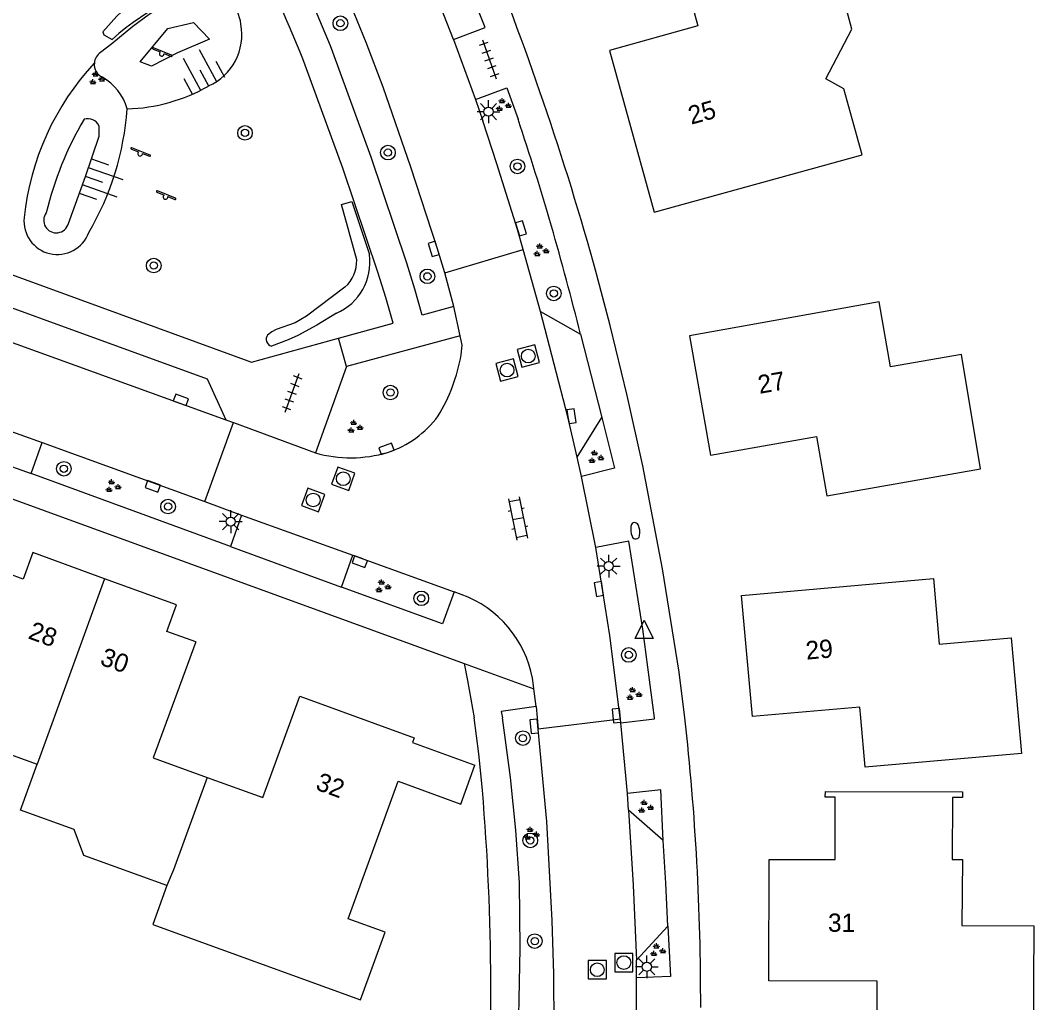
# Model space of a CAD drawing. Extents: x 137999 to 141000, y 397500 to 400501.
# Drawn here: x 138891.8 to 138947.3, y 399984.4 to 400038.2 of the extents above; entities that cross this region are included whole.
import ezdxf

# ---------------------------------------------------------------- set-up
doc = ezdxf.new("R2010")
doc.units = 0
for name, color, linetype in [('gg-afsc-hekwerk', 7, 'Continuous'), ('gg-anno-huisnummerreeks BGT', 7, 'Continuous'), ('gg-bbg-gedigitaliseerde bebouwing', 7, 'Continuous'), ('gg-bbg-hoofdgebouw', 7, 'Continuous'), ('gg-bbg-tussenscheiding', 7, 'Continuous'), ('gg-knt-bovenkant onderkant talud', 7, 'Continuous'), ('gg-knt-verharding', 7, 'Continuous'), ('gg-knt-verharding nz', 7, 'Continuous'), ('gt-grn-groengrens', 7, 'Continuous'), ('gt-grn-weggrens', 7, 'Continuous'), ('gt-symb-boom', 7, 'Continuous'), ('gt-symb-brandkraan', 7, 'Continuous'), ('gt-symb-groenvak', 7, 'Continuous'), ('gt-symb-klinker verharding', 7, 'Continuous'), ('gt-symb-kolk', 7, 'Continuous'), ('gt-symb-lichtmast', 7, 'Continuous'), ('gt-symb-rioolschacht', 7, 'Continuous'), ('gt-symb-speelvoorziening', 7, 'Continuous'), ('gt-symb-talud symbool', 7, 'Continuous'), ('gt-symb-tegel verharding', 7, 'Continuous'), ('gt-symb-waterafsluiter', 7, 'Continuous')]:
    doc.layers.add(name, color=color, linetype=linetype)

# ---------------------------------------------------------------- blocks, each defined once
blk = doc.blocks.new('gt0-GRVAK')
at = {"layer": 'gt-symb-groenvak'}
for p, q in [((-0.11, 0.189), (-0.228, 0.24)), ((-0.182, 0.153), (0.088, 0.153)), ((-0.091, 0.211), (-0.156, 0.322)), ((-0.047, 0.214), (-0.047, 0.393)), ((-0.004, 0.211), (0.061, 0.322)), ((0.015, 0.189), (0.133, 0.24)), ((0.262, -0.052), (0.197, 0.059)), ((0.305, -0.049), (0.305, 0.13)), ((0.349, -0.052), (0.414, 0.059)), ((-0.245, -0.228), (-0.363, -0.177)), ((-0.318, -0.264), (-0.047, -0.264)), ((-0.226, -0.206), (-0.291, -0.095)), ((-0.183, -0.203), (-0.183, -0.024)), ((-0.139, -0.206), (-0.074, -0.095)), ((-0.12, -0.228), (-0.002, -0.177)), ((0.243, -0.074), (0.125, -0.023)), ((0.17, -0.11), (0.441, -0.11)), ((0.368, -0.074), (0.486, -0.023))]:
    blk.add_line(p, q, dxfattribs=at)
blk = doc.blocks.new('gt0-LMAST')
at = {"layer": 'gt-symb-lichtmast'}
for p, q in [((-0.005, 0.246), (-0.005, 0.621)), ((-0.182, 0.173), (-0.447, 0.438)), ((0.172, 0.173), (0.437, 0.438)), ((-0.255, -0.004), (-0.63, -0.004)), ((-0.182, -0.181), (-0.447, -0.446)), ((-0.005, -0.254), (-0.005, -0.629)), ((0.437, -0.446), (0.172, -0.181)), ((0.245, -0.004), (0.62, -0.004))]:
    blk.add_line(p, q, dxfattribs=at)
blk.add_circle((-0.005, -0.004), 0.25, dxfattribs=at)
blk = doc.blocks.new('gt0-RS')
at = {"layer": 'gt-symb-rioolschacht'}
blk.add_lwpolyline([(-0.5, -0.5), (0.5, -0.5), (0.5, 0.5), (-0.5, 0.5)], close=True, dxfattribs=at)
blk.add_circle((0, 0), 0.375, dxfattribs=at)
blk = doc.blocks.new('gt0-KOLK')
at = {"layer": 'gt-symb-kolk'}
blk.add_lwpolyline([(0, 0), (0.375, 0), (0.375, 0.4), (-0.375, 0.4), (-0.375, 0), (0, 0)], dxfattribs=at)
blk = doc.blocks.new('gt0-BOOM')
at = {"layer": 'gt-symb-boom'}
for radius in [0.4, 0.2]:
    blk.add_circle((0, 0), radius, dxfattribs=at)
blk = doc.blocks.new('gt0-BR')
at = {"layer": 'gt-symb-brandkraan'}
for centre, radius, start, end in [((-0.244, 0), 0.206, 107.5669, 252.4331), ((0.599, -2.664), 3, 106.892, 107.5669), ((0, -0.691), 0.938, 73.108, 106.892), ((-0.599, -2.664), 3, 72.4331, 73.108), ((0.244, 0), 0.206, 287.567, 72.4331), ((0.599, 2.664), 3, 252.4331, 253.108), ((0, 0.691), 0.938, 253.108, 286.8921), ((-0.599, 2.664), 3, 286.8921, 287.567)]:
    blk.add_arc(centre, radius, start, end, dxfattribs=at)
blk = doc.blocks.new('gt0-WAFSL')
at = {"layer": 'gt-symb-waterafsluiter'}
for p, q in [((-0.5, -0.333), (0, 0.667)), ((0, 0.667), (0.5, -0.333)), ((0.5, -0.333), (-0.5, -0.333))]:
    blk.add_line(p, q, dxfattribs=at)
blk = doc.blocks.new('gt0-TEG1')
at = {"layer": 'gt-symb-tegel verharding'}
for p, q in [((-1.125, 0), (1.125, 0)), ((-0.9, -0.25), (-0.9, 0.25)), ((-0.45, -0.25), (-0.45, 0.25)), ((0, -0.25), (0, 0.25)), ((0.45, -0.25), (0.45, 0.25)), ((0.9, -0.25), (0.9, 0.25))]:
    blk.add_line(p, q, dxfattribs=at)
blk = doc.blocks.new('gt0-KL1')
at = {"layer": 'gt-symb-klinker verharding'}
for p, q in [((-1.15, 0.3), (1.15, 0.3)), ((-1, -0.3), (-1, 0.3)), ((-0.5, 0.3), (-0.5, 0.45)), ((0, -0.3), (0, 0.3)), ((0.5, 0.3), (0.5, 0.45)), ((1, -0.3), (1, 0.3)), ((-1.15, -0.3), (1.15, -0.3)), ((-0.5, -0.45), (-0.5, -0.3)), ((0.5, -0.45), (0.5, -0.3))]:
    blk.add_line(p, q, dxfattribs=at)
blk = doc.blocks.new('gt0-TALUD_1')
at = {"layer": 'gt-symb-talud symbool'}
for p, q in [((-1, -1), (-1, 0)), ((-0.5, -2), (-0.5, 0)), ((0, -1), (0, 0)), ((0.5, -2), (0.5, 0)), ((1, -1), (1, 0))]:
    blk.add_line(p, q, dxfattribs=at)
blk = doc.blocks.new('gt0-SV')
at = {"layer": 'gt-symb-speelvoorziening'}
for p, q in [((-0.477, 0.255), (-0.08, 0.096)), ((0.542, -0.076), (-0.449, 0.324)), ((0.125, 0.014), (0.515, -0.143))]:
    blk.add_line(p, q, dxfattribs=at)
for centre, radius, start, end in [((-0.466, 0.291), 0.0369, 63.6251, 252.6602), ((-0.002, -0.005), 0.128, 127.6866, 8.5986), ((0.531, -0.111), 0.0363, 243.5085, 72.5436)]:
    blk.add_arc(centre, radius, start, end, dxfattribs=at)

msp = doc.modelspace()

# ---------------------------------------------------------------- linework, layer by layer
at = {"layer": 'gg-afsc-hekwerk'}
msp.add_line((138916.285, 400002.041), (138916.654, 400000), dxfattribs=at)
msp.add_lwpolyline([(138917.107, 399996.033), (138916.917, 399998.021), (138916.654, 400000)], dxfattribs=at)
msp.add_arc((138787.793, 399985.157), 129.771, 355.53092, 4.80759, dxfattribs=at)
at = {"layer": 'gg-bbg-gedigitaliseerde bebouwing'}
msp.add_line((138887.342, 399999.428), (138892.763, 399997.457), dxfattribs=at)
for points in [[(138899.851, 399990.819), (138895.322, 399992.461), (138894.782, 399993.881), (138891.849, 399994.951), (138892.763, 399997.457)], [(138909.759, 399989.003), (138912.506, 399996.527), (138915.927, 399995.279), (138916.699, 399997.396)], [(138899.851, 399990.819), (138899.09, 399988.698), (138910.442, 399984.572), (138911.785, 399988.267), (138909.759, 399989.003)]]:
    msp.add_lwpolyline(points, dxfattribs=at)
at = {"layer": 'gg-bbg-hoofdgebouw'}
msp.add_line((138913.279, 399998.644), (138916.699, 399997.396), dxfattribs=at)
for points in [[(138937.302, 400037.664), (138936.774, 400039.667), (138939.129, 400040.318), (138937.802, 400044.965), (138927.95, 400041.234), (138928.882, 400037.85), (138924.059, 400036.505), (138926.495, 400027.658), (138937.863, 400030.787), (138936.871, 400034.393), (138935.878, 400034.952), (138937.302, 400037.664)], [(138928.428, 400020.889), (138929.578, 400014.365), (138935.369, 400015.386), (138935.942, 400012.136), (138944.333, 400013.615), (138943.294, 400019.869), (138939.428, 400019.2), (138938.794, 400022.744), (138928.428, 400020.889)], [(138896.451, 400007.601), (138892.527, 400009.031), (138892, 400007.585), (138890.413, 400008.163)], [(138901.429, 400004.149), (138899.851, 400004.724), (138900.378, 400006.17), (138896.451, 400007.601)], [(138937.798, 400000), (138937.746, 400000.585), (138931.869, 400000.06), (138931.278, 400006.679), (138941.766, 400007.615), (138942.086, 400004.029), (138946.01, 400004.362), (138946.585, 399998.041), (138938.04, 399997.298), (138937.798, 400000)], [(138901.429, 400004.149), (138899.111, 399997.799), (138902.058, 399996.731)], [(138902.058, 399996.731), (138905.1, 399995.628), (138907.124, 400001.171), (138913.372, 399998.898), (138913.279, 399998.644)], [(138932.794, 399992.25), (138936.387, 399992.245), (138936.397, 399995.657), (138935.856, 399995.658), (138935.857, 399995.958), (138943.357, 399995.941), (138943.357, 399995.641), (138942.806, 399995.642), (138942.798, 399992.237), (138943.349, 399992.236)], [(138943.349, 399992.236), (138943.322, 399988.631), (138947.251, 399988.624), (138947.221, 399982.288), (138938.674, 399982.324), (138938.695, 399985.585), (138932.765, 399985.611), (138932.794, 399992.25)]]:
    msp.add_lwpolyline(points, dxfattribs=at)
at = {"layer": 'gg-bbg-tussenscheiding'}
msp.add_line((138896.451, 400007.601), (138892.763, 399997.457), dxfattribs=at)
msp.add_lwpolyline([(138902.058, 399996.731), (138900.214, 399991.671), (138899.851, 399990.819)], dxfattribs=at)
at = {"layer": 'gg-knt-bovenkant onderkant talud'}
for points in [[(138902.066, 400039.846), (138900.943, 400039.54), (138900.504, 400039.387), (138899.913, 400039.117), (138898.888, 400038.476), (138897.988, 400037.81), (138896.838, 400036.855), (138896.229, 400036.388)], [(138899.022, 400035.646), (138898.401, 400035.876), (138899.903, 400037.696), (138901.318, 400038.037), (138902.18, 400037.122), (138900.441, 400036.364), (138899.022, 400035.646)], [(138894.469, 400027.036), (138895.41, 400029.615), (138896.152, 400031.815), (138896.146, 400032.367)]]:
    msp.add_lwpolyline(points, dxfattribs=at)
for centre, radius, start, end in [((138901.754, 400037.712), 2.157, 5.8518, 81.6714), ((138900.887, 400037.359), 3.066, 293.9541, 10.7768), ((138896.664, 400035.742), 0.779, 123.9542, 174.4144), ((138906.643, 400025.841), 14.669, 137.1452, 174.072), ((138896.662, 400035.736), 0.777, 173.9469, 244.6575), ((138894.987, 400032.595), 2.784, 14.8161, 61.1723), ((138897.426, 400042.765), 9.462, 271.5266, 299.8266), ((138882.374, 400034.338), 15.339, 329.4243, 356.1444), ((138911.472, 400023.23), 18.736, 149.5145, 166.4547), ((138895.536, 400032.105), 0.664, 23.2674, 108.3934), ((138893.806, 400027.209), 0.685, 143.3287, 345.3708), ((138893.867, 400027.165), 1.825, 173.9889, 339.8417)]:
    msp.add_arc(centre, radius, start, end, dxfattribs=at)
at = {"layer": 'gg-knt-verharding'}
for p, q in [((138915.535, 400037.093), (138916.731, 400033.827)), ((138916.731, 400033.827), (138917.13, 400032.651)), ((138915.049, 400024.328), (138919.331, 400025.622)), ((138920.281, 400022.224), (138919.331, 400025.622)), ((138915.545, 400022.491), (138915.049, 400024.328)), ((138915.899, 400020.899), (138915.545, 400022.491)), ((138920.281, 400022.224), (138922.467, 400020.977)), ((138915.899, 400020.899), (138909.671, 400019.213)), ((138922.467, 400020.977), (138923.633, 400016.432)), ((138909.671, 400019.213), (138907.974, 400014.487)), ((138887.011, 400017.242), (138893.029, 400015.048)), ((138901.921, 400011.828), (138903.491, 400016.141)), ((138903.073, 400016.295), (138903.491, 400016.141)), ((138903.491, 400016.141), (138907.974, 400014.487)), ((138922.295, 400014.253), (138923.633, 400016.432)), ((138892.434, 400013.359), (138893.029, 400015.048)), ((138893.029, 400015.048), (138901.921, 400011.828)), ((138922.524, 400013.19), (138922.295, 400014.253)), ((138888.003, 400013.21), (138916.118, 400002.967)), ((138903.333, 400009.369), (138892.434, 400013.359)), ((138923.301, 400009.311), (138922.524, 400013.19)), ((138901.921, 400011.828), (138903.935, 400011.087)), ((138903.935, 400011.087), (138903.333, 400009.369)), ((138903.935, 400011.087), (138910.017, 400008.885)), ((138909.402, 400007.15), (138910.017, 400008.885)), ((138910.017, 400008.885), (138915.555, 400006.88)), ((138916.334, 400006.593), (138915.555, 400006.88)), ((138916.118, 400002.967), (138916.285, 400002.041)), ((138919.926, 400001.58), (138919.903, 400001.768)), ((138920.041, 400000.619), (138919.926, 400001.58)), ((138920.041, 400000.619), (138920.098, 400000)), ((138920.098, 400000), (138920.157, 399999.373)), ((138924.652, 399999.929), (138920.157, 399999.373)), ((138924.652, 399999.929), (138924.646, 400000)), ((138924.669, 399999.725), (138924.652, 399999.929)), ((138925.031, 399995.863), (138924.669, 399999.725)), ((138925.102, 399994.94), (138925.031, 399995.863)), ((138926.986, 399993.292), (138925.102, 399994.94)), ((138925.525, 399986.74), (138927.243, 399988.605)), ((138925.533, 399985.77), (138925.525, 399986.74)), ((138925.539, 399982.232), (138925.533, 399985.77))]:
    msp.add_line(p, q, dxfattribs=at)
for points in [[(138915.049, 400024.328), (138914.633, 400025.702), (138913.188, 400030.109), (138911.675, 400034.493), (138910.756, 400036.944), (138909.761, 400039.365), (138907.973, 400043.455), (138906.095, 400047.504), (138904.591, 400050.432), (138902.602, 400054.096)], [(138915.535, 400037.093), (138917.263, 400037.754), (138916.246, 400040.327), (138915.191, 400042.89)], [(138915.535, 400037.093), (138914.474, 400039.812), (138913.477, 400042.173)], [(138915.545, 400022.491), (138913.809, 400022.018), (138913.417, 400023.446), (138912.969, 400024.858), (138911.026, 400030.657), (138908.936, 400036.404)], [(138909.244, 400020.766), (138912.219, 400021.584), (138911.833, 400022.991), (138911.391, 400024.381), (138909.479, 400030.068), (138907.423, 400035.704)], [(138916.731, 400033.827), (138918.451, 400034.449), (138919.057, 400032.745)], [(138919.331, 400025.622), (138919.026, 400026.713), (138917.903, 400030.29), (138917.13, 400032.651)], [(138876.678, 400029.604), (138904.486, 400019.457), (138909.244, 400020.766)], [(138883.501, 400025.286), (138902.059, 400018.537), (138903.073, 400016.295)], [(138928.175, 400000), (138927.873, 400002.497), (138926.962, 400008.152), (138925.877, 400013.777), (138925.019, 400017.622), (138924.1, 400021.452), (138923.344, 400024.283)], [(138915.944, 400019.859), (138916.003, 400020.383), (138915.899, 400020.899)], [(138923.633, 400016.432), (138924.332, 400013.645), (138922.524, 400013.19)], [(138926.511, 400000), (138925.884, 400004.839), (138925.117, 400009.657), (138923.301, 400009.311)], [(138924.646, 400000), (138924.073, 400004.501), (138923.301, 400009.311)], [(138915.555, 400006.88), (138914.926, 400005.14), (138909.402, 400007.15)], [(138920.041, 400000.619), (138918.139, 400000.341), (138918.197, 400000)], [(138915.373, 399951.015), (138916.505, 399956.718), (138917.045, 399959.75), (138917.702, 399963.815), (138918.235, 399967.898), (138918.64, 399972.966), (138918.925, 399978.042), (138919.047, 399980.913), (138919.175, 399987.376), (138919.14, 399990.968), (138918.941, 399993.857), (138918.641, 399996.737), (138918.197, 400000)], [(138924.669, 399999.725), (138926.518, 399999.938), (138926.511, 400000)], [(138917.455, 399951.414), (138917.862, 399953.273), (138918.458, 399956.346), (138918.985, 399959.431), (138919.537, 399963.512), (138920.026, 399967.602), (138920.467, 399971.804), (138920.708, 399974.817), (138920.897, 399977.834), (138920.997, 399980.445), (138921.034, 399983.058), (138921.003, 399985.981), (138920.916, 399988.903), (138920.621, 399994.322), (138920.157, 399999.373)], [(138926.986, 399993.292), (138926.871, 399996.049), (138925.031, 399995.863)], [(138927.243, 399988.605), (138927.143, 399990.95), (138926.986, 399993.292)], [(138927.243, 399988.605), (138927.387, 399985.84), (138925.533, 399985.77)]]:
    msp.add_lwpolyline(points, dxfattribs=at)
for centre, radius, start, end in [((138751.428, 399972.616), 169.934, 22.04717, 26.09679), ((138747.7, 399971.004), 172.33, 22.05159, 26.04303), ((138766.121, 399980.978), 163.078, 15.3997, 22.29758), ((138774.056, 399984.35), 152.864, 13.86319, 18.45669), ((138906.563, 400021.469), 9.518, 328.5857, 350.261), ((138910.265, 400019.732), 5.472, 287.6296, 323.9033), ((138909.897, 400021.245), 7.026, 254.1183, 286.7524), ((138913.864, 400001.033), 6.084, 6.937, 66.0429), ((138789.522, 399984.485), 139.519, 359.86424, 6.38487)]:
    msp.add_arc(centre, radius, start, end, dxfattribs=at)
at = {"layer": 'gg-knt-verharding nz'}
for p, q in [((138881.238, 400024.206), (138903.073, 400016.295)), ((138886.395, 400015.528), (138892.434, 400013.359)), ((138903.333, 400009.369), (138909.402, 400007.15))]:
    msp.add_line(p, q, dxfattribs=at)
for points in [[(138922.295, 400014.253), (138921.783, 400016.464), (138920.281, 400022.224)], [(138925.102, 399994.94), (138925.347, 399990.842), (138925.525, 399986.74)]]:
    msp.add_lwpolyline(points, dxfattribs=at)
at = {"layer": 'gt-grn-groengrens'}
for points in [[(138903.826, 400040.369), (138903.734, 400041.821), (138903.172, 400042.314), (138900.777, 400041.228), (138899.876, 400040.688), (138898.134, 400039.345), (138897.122, 400038.377), (138896.362, 400037.524), (138896.407, 400037.348), (138896.867, 400037.107)], [(138910.239, 400025.047), (138909.397, 400028.078), (138909.972, 400028.244), (138910.927, 400025.333)], [(138909.592, 400023.554), (138907.482, 400021.965), (138906.876, 400021.597), (138905.837, 400021.236), (138905.595, 400021.111), (138905.363, 400020.934)], [(138909.125, 400022.124), (138908.048, 400021.466), (138907.022, 400020.908), (138906.482, 400020.663), (138905.582, 400020.334)]]:
    msp.add_lwpolyline(points, dxfattribs=at)
for centre, radius, start, end in [((138905.576, 400027.582), 12.906, 97.7923, 132.437), ((138907.919, 400024.912), 3.037, 293.3926, 7.975), ((138908.258, 400025.019), 1.981, 312.3213, 0.8192), ((138905.664, 400020.704), 0.379, 142.5812, 257.5229)]:
    msp.add_arc(centre, radius, start, end, dxfattribs=at)
at = {"layer": 'gt-grn-weggrens'}
for p, q in [((138909.671, 400019.213), (138909.244, 400020.766)), ((138916.118, 400002.967), (138919.926, 400001.58))]:
    msp.add_line(p, q, dxfattribs=at)

# ---------------------------------------------------------------- block references
at = {"layer": 'gt-symb-boom'}
for p in [(138909.34, 400037.987), (138904.126, 400031.992), (138911.941, 400030.913), (138919.023, 400030.158), (138899.135, 400024.734), (138914.099, 400024.144), (138921.008, 400023.211), (138912.08, 400017.79), (138894.224, 400013.62), (138899.92, 400011.55), (138913.764, 400006.531), (138925.108, 400003.434), (138919.321, 399998.886), (138919.724, 399993.291), (138919.969, 399987.781)]:
    msp.add_blockref('gt0-BOOM', p, dxfattribs=at)
at = {"layer": 'gt-symb-brandkraan', "rotation": -83.62817759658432}
msp.add_blockref('gt0-BR', (138925.465, 400010.225), dxfattribs=at)
at = {"layer": 'gt-symb-groenvak'}
for p in [(138895.998, 400034.957), (138918.228, 400033.503), (138920.289, 400025.556), (138910.116, 400015.899), (138923.286, 400014.244), (138896.882, 400012.652), (138911.643, 400007.177), (138925.366, 400001.286), (138926.002, 399995.11), (138919.763, 399993.643), (138926.669, 399987.267)]:
    msp.add_blockref('gt0-GRVAK', p, dxfattribs=at)
at = {"layer": 'gt-symb-klinker verharding', "rotation": -78.70129979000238}
msp.add_blockref('gt0-KL1', (138919.054, 400010.9), dxfattribs=at)
at = {"layer": 'gt-symb-kolk'}
for p, rotation in [((138919.026, 400026.713), -73.50377577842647), ((138914.633, 400025.702), 106.56746691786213), ((138900.553, 400017.203), -19.992893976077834), ((138921.783, 400016.464), -80.79203094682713), ((138911.922, 400014.517), 19.44956876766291), ((138899.151, 400012.848), 160.24210003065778), ((138910.469, 400008.72), 159.93365037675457), ((138923.677, 400007.074), 99.15139601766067), ((138924.635, 400000.126), 95.04916646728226), ((138920.139, 399999.55), 95.22036163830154)]:
    msp.add_blockref('gt0-KOLK', p, dxfattribs=dict(at, rotation=rotation))
at = {"layer": 'gt-symb-lichtmast'}
for p in [(138917.444, 400033.156), (138903.352, 400010.733), (138924.018, 400008.298), (138926.1, 399986.38)]:
    msp.add_blockref('gt0-LMAST', p, dxfattribs=at)
at = {"layer": 'gt-symb-rioolschacht'}
for p, rotation in [((138919.614, 400019.781), 14.591956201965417), ((138918.454, 400019.015), 14.591956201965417), ((138909.496, 400013.072), -19.99289397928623), ((138907.853, 400011.91), -19.99289398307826)]:
    msp.add_blockref('gt0-RS', p, dxfattribs=dict(at, rotation=rotation))
for p in [(138924.84, 399986.608), (138923.384, 399986.215)]:
    msp.add_blockref('gt0-RS', p, dxfattribs=at)
at = {"layer": 'gt-symb-speelvoorziening'}
for p in [(138899.573, 400036.322), (138898.392, 400030.855), (138899.782, 400028.494)]:
    msp.add_blockref('gt0-SV', p, dxfattribs=at)
at = {"layer": 'gt-symb-talud symbool'}
for p, xscale, yscale, rotation in [((138902.132, 400034.557), 1.0004184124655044, 1.0004184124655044, -151.71863891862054), ((138895.41, 400029.615), 1.0000689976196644, 1.0000689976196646, 70.55043123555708)]:
    msp.add_blockref('gt0-TALUD_1', p, dxfattribs=dict(at, xscale=xscale, yscale=yscale, rotation=rotation))
at = {"layer": 'gt-symb-tegel verharding'}
for p, rotation in [((138917.484, 400036.014), -70.91275549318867), ((138906.709, 400017.766), 70.24210003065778)]:
    msp.add_blockref('gt0-TEG1', p, dxfattribs=dict(at, rotation=rotation))
at = {"layer": 'gt-symb-waterafsluiter'}
msp.add_blockref('gt0-WAFSL', (138925.951, 400004.675), dxfattribs=at)

# ---------------------------------------------------------------- texts
at = {"layer": 'gg-anno-huisnummerreeks BGT'}
for s, rotation, p in [('25', 15.4, (138928.522, 400032.438)), ('27', 9.9, (138932.261, 400017.716)), ('28', 340.1, (138892.217, 400004.352)), ('29', 5.1, (138934.827, 400003.175)), ('30', 340.1, (138896.143, 400002.921)), ('32', 340, (138907.931, 399996.089)), ('31', 359.8, (138936, 399988.29))]:
    msp.add_text(s, height=1, rotation=rotation, dxfattribs=at).set_placement(p)

doc.saveas('drawing.dxf')
